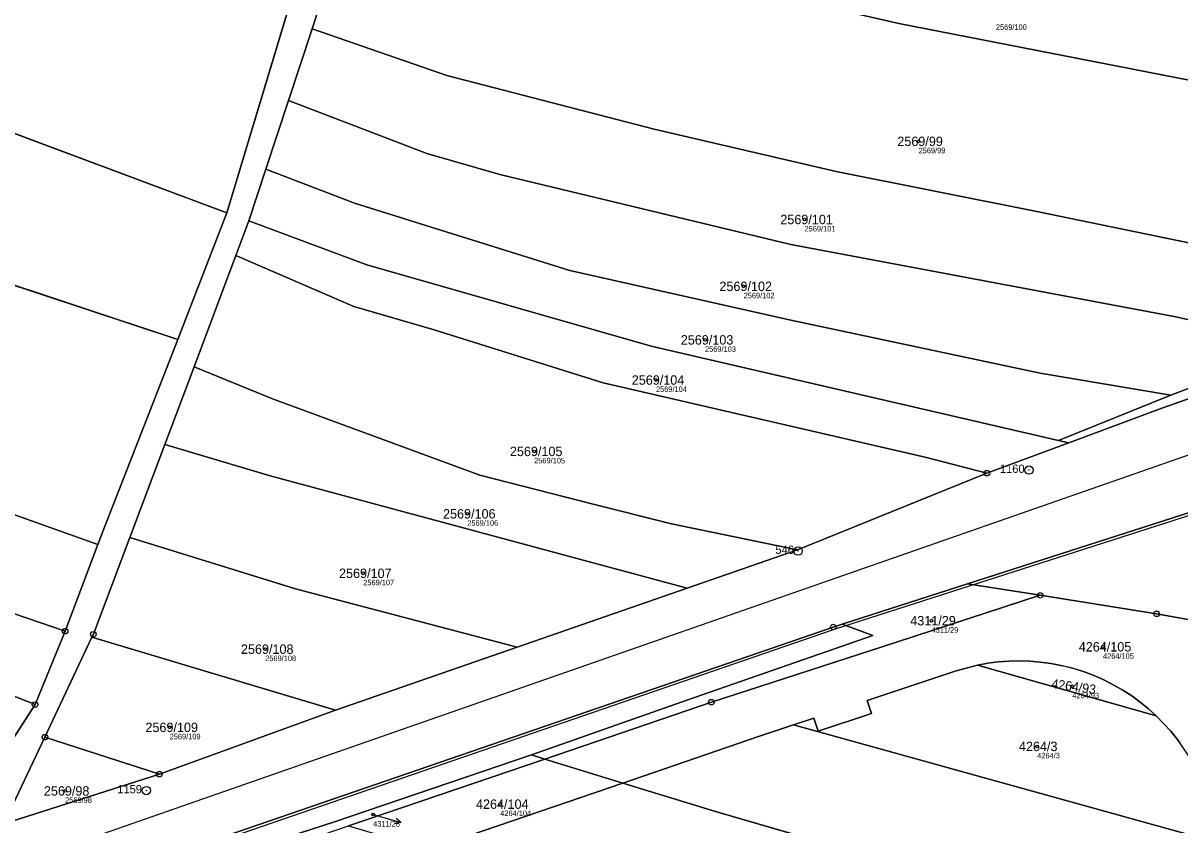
# Model space of a CAD drawing. Extents: x -739214 to -733252, y -1147612 to -1142842.
# Drawn here: x -737116.4 to -736907.7, y -1146119.1 to -1145974.5 of the extents above; entities that cross this region are included whole.
import ezdxf

# ---------------------------------------------------------------- set-up
doc = ezdxf.new("R2010")
doc.units = 0
for name, color, linetype in [('Definiční body', 7, 'Continuous'), ('Hranice parcel', 7, 'Continuous'), ('Parcelní čísla', 7, 'Continuous'), ('Polygon parcely', 7, 'Continuous'), ('Pop  PČ popisy', 7, 'Continuous'), ('Poz předměty', 7, 'Continuous'), ('Vnitřní kresba', 7, 'Continuous'), ('Značky bodu BP', 7, 'Continuous')]:
    doc.layers.add(name, color=color, linetype=linetype)

msp = doc.modelspace()

# ---------------------------------------------------------------- linework, layer by layer
at = {"layer": 'Definiční body'}
for centre in [(-736954.83, -1145995.81), (-736975.41, -1146009.91), (-736986.4, -1146021.97), (-736993.37, -1146031.63), (-737002.22, -1146038.87), (-737024.21, -1146051.75), (-737036.28, -1146063.01), (-737055.05, -1146073.74), (-736952.49, -1146082.29), (-737072.75, -1146087.42), (-736921.55, -1146087), (-736927.09, -1146094.13), (-737089.99, -1146101.53), (-736933.42, -1146104.97), (-737108.85, -1146113), (-737053.26, -1146117.27), (-737030.33, -1146115.38)]:
    msp.add_circle(centre, 0.25, dxfattribs=at)
at = {"layer": 'Hranice parcel'}
for p, q in [((-737061.98, -1145950.04), (-737079.69, -1146008.69)), ((-737068.55, -1145988.47), (-737064.29, -1145975.51)), ((-737151.89, -1145981.74), (-737079.69, -1146008.69)), ((-737072.61, -1146000.82), (-737068.55, -1145988.47)), ((-737075.67, -1146010.13), (-737072.61, -1146000.82)), ((-737078.04, -1146016.42), (-737075.67, -1146010.13)), ((-737142.91, -1146013.54), (-737088.53, -1146031.56)), ((-737085.59, -1146036.47), (-737078.04, -1146016.42)), ((-737090.86, -1146050.48), (-737085.59, -1146036.47)), ((-736902.66, -1146039.07), (-736909.29, -1146041.62)), ((-736909.29, -1146041.62), (-736929.57, -1146049.81)), ((-737159.66, -1146048.32), (-737102.94, -1146068.55)), ((-736942.52, -1146055.68), (-736927.74, -1146050.18)), ((-736929.57, -1146049.81), (-736927.74, -1146050.18)), ((-737097.19, -1146067.31), (-737090.86, -1146050.48)), ((-736976.7, -1146069.53), (-736942.52, -1146055.68)), ((-737102.94, -1146068.55), (-737108.85, -1146084.17)), ((-736996.62, -1146076.44), (-736976.7, -1146069.53)), ((-737027.3, -1146087.08), (-736996.62, -1146076.44)), ((-736945.99, -1146075.63), (-736968.59, -1146082.9)), ((-736945.99, -1146075.63), (-736932.89, -1146077.71)), ((-737108.85, -1146084.17), (-737114.28, -1146097.43)), ((-737112.5, -1146103.31), (-737104.02, -1146085.29)), ((-737104.02, -1146085.29), (-737060.06, -1146098.44)), ((-737060.06, -1146098.44), (-737027.3, -1146087.08)), ((-736944.18, -1146090.32), (-736948.02, -1146091.35)), ((-737091.85, -1146109.98), (-737060.06, -1146098.44)), ((-736973.73, -1146099.86), (-736977.4, -1146101.1)), ((-736977.4, -1146101.1), (-736898.55, -1146122.95)), ((-737119.94, -1146118.92), (-737112.5, -1146103.31)), ((-737091.85, -1146109.98), (-737112.5, -1146103.31)), ((-737022.29, -1146107.24), (-737024.71, -1146106.5)), ((-737057.73, -1146119.32), (-737022.29, -1146107.24)), ((-737008.18, -1146111.58), (-737022.29, -1146107.24)), ((-737119.94, -1146118.92), (-737091.85, -1146109.98)), ((-737008.18, -1146111.58), (-737043.27, -1146123.57)), ((-737008.18, -1146111.58), (-736991.48, -1146116.71)), ((-736991.48, -1146116.71), (-736929.53, -1146134.68))]:
    msp.add_line(p, q, dxfattribs=at)
for points in [[(-737064.29, -1145975.51), (-737063.62, -1145973.48), (-737057.26, -1145951.33), (-737056.2, -1145948)], [(-736869.01, -1145991.98), (-736958.42, -1145974.56), (-736997.96, -1145965.47), (-737033.6, -1145955.93), (-737056.2, -1145948)], [(-737064.29, -1145975.51), (-737039.95, -1145983.94), (-737002.54, -1145993.62), (-736969.69, -1146001.25), (-736933.8, -1146008.42), (-736889.67, -1146017.51)], [(-737068.55, -1145988.47), (-737043.59, -1145998.01), (-737030.39, -1146001.82), (-736977.87, -1146014.44), (-736908.43, -1146027.49), (-736897.43, -1146029.91)], [(-737072.61, -1146000.82), (-737056.64, -1146006.95), (-737017.77, -1146019.13), (-736977.91, -1146028.07), (-736932.88, -1146037.61), (-736909.29, -1146041.62)], [(-736927.74, -1146050.18), (-736910.95, -1146043.93), (-736805.36, -1146006.8), (-736802.25, -1146005.71)], [(-737079.69, -1146008.69), (-737088.04, -1146030.3), (-737088.53, -1146031.56)], [(-737075.67, -1146010.13), (-737054.41, -1146018.11), (-737003.11, -1146032.78), (-736929.57, -1146049.81)], [(-737078.04, -1146016.42), (-737056.75, -1146025.59), (-737042.23, -1146029.84), (-737011.77, -1146039.36), (-736953.39, -1146052.86), (-736942.52, -1146055.68)], [(-737088.53, -1146031.56), (-737101.75, -1146065.41), (-737102.94, -1146068.55)], [(-737114.28, -1146097.43), (-737141.78, -1146086.64), (-737181.24, -1146074.89), (-737218.87, -1146066.01), (-737265.52, -1146056.57), (-737404.32, -1146036.67), (-737409.48, -1146042.81)], [(-737085.59, -1146036.47), (-737071.41, -1146042.24), (-737034.01, -1146056.04), (-737013.32, -1146061.32), (-736999.41, -1146064.84), (-736976.7, -1146069.53)], [(-737090.86, -1146050.48), (-737071.85, -1146056.18), (-736996.62, -1146076.44)], [(-737203.15, -1146054.98), (-737155.15, -1146068.37), (-737108.85, -1146084.17)], [(-736885.68, -1146056.23), (-736903.36, -1146061.92), (-736905.56, -1146062.63), (-736945.99, -1146075.63)], [(-737104.02, -1146085.29), (-737103.75, -1146084.73), (-737097.19, -1146067.31)], [(-737097.19, -1146067.31), (-737067.3, -1146076.57), (-737027.3, -1146087.08)], [(-737022.29, -1146107.24), (-736992.22, -1146096.99), (-736958.84, -1146086.14), (-736932.89, -1146077.71)], [(-736932.89, -1146077.71), (-736911.87, -1146081.05), (-736902.13, -1146082.77)], [(-736968.59, -1146082.9), (-736970.23, -1146083.43), (-737100.95, -1146128.37), (-737105.29, -1146129.81), (-737124.99, -1146137.9)], [(-737024.71, -1146106.5), (-736995.26, -1146096.15), (-736963.07, -1146084.94), (-736968.59, -1146082.9)], [(-736911.95, -1146099.45), (-736913.36, -1146098.18), (-736914.83, -1146096.99), (-736916.36, -1146095.87), (-736917.95, -1146094.84), (-736919.59, -1146093.89), (-736921.28, -1146093.03), (-736923.01, -1146092.26), (-736924.78, -1146091.58), (-736925.47, -1146091.35), (-736927.29, -1146090.8), (-736929.13, -1146090.35), (-736930.99, -1146090), (-736932.87, -1146089.75), (-736934.76, -1146089.59), (-736936.65, -1146089.54), (-736938.55, -1146089.58), (-736940.44, -1146089.73), (-736942.32, -1146089.98), (-736944.18, -1146090.32)], [(-736948.02, -1146091.35), (-736964.08, -1146096.67), (-736963.3, -1146099.04), (-736972.94, -1146102.24), (-736973.73, -1146099.86)], [(-736911.95, -1146099.45), (-736923.65, -1146096.16), (-736944.18, -1146090.32)], [(-737114.28, -1146097.43), (-737125.58, -1146114.84), (-737134.29, -1146121.14), (-737143.17, -1146124.94), (-737148.95, -1146127.05)], [(-736903.07, -1146112.75), (-736903.81, -1146110.98), (-736904.64, -1146109.25), (-736905.56, -1146107.57), (-736905.95, -1146106.9), (-736906.99, -1146105.29), (-736908.12, -1146103.74), (-736909.32, -1146102.24), (-736910.6, -1146100.81), (-736911.95, -1146099.45)], [(-736977.4, -1146101.1), (-736983.7, -1146103.21), (-737008.18, -1146111.58)], [(-737079.35, -1146124.75), (-737060.25, -1146118.58), (-737024.71, -1146106.5)]]:
    msp.add_lwpolyline(points, dxfattribs=at)
at = {"layer": 'Polygon parcely'}
for points in [[(-737146.02, -1145927.15), (-737148.98, -1145954.68), (-737151.89, -1145981.74), (-737079.69, -1146008.69), (-737061.98, -1145950.04)], [(-737043.76, -1145936.25), (-737051.69, -1145933.9), (-737056.2, -1145948), (-737033.6, -1145955.93), (-736997.96, -1145965.47), (-736958.42, -1145974.56), (-736869.01, -1145991.98), (-736859.68, -1145980.8), (-736963.25, -1145959.45), (-736979.92, -1145954.77), (-737004.38, -1145947.91)], [(-737229.32, -1145986.64), (-737206.3, -1145992.61), (-737179.52, -1146001.31), (-737142.91, -1146013.54), (-737088.53, -1146031.56), (-737088.04, -1146030.3), (-737079.69, -1146008.69), (-737151.89, -1145981.74), (-737180.95, -1145972.98), (-737215.85, -1145964.46), (-737237.68, -1145959.69), (-737276.06, -1145952.35), (-737314.02, -1145945.67), (-737332.56, -1145962.51), (-737336.75, -1145966.18), (-737247.4, -1145982.04)], [(-736889.67, -1146017.51), (-736887.72, -1146014.39), (-736869.01, -1145991.98), (-736958.42, -1145974.56), (-736997.96, -1145965.47), (-737033.6, -1145955.93), (-737056.2, -1145948), (-737057.26, -1145951.33), (-737063.62, -1145973.48), (-737064.29, -1145975.51), (-737039.95, -1145983.94), (-737002.54, -1145993.62), (-736969.69, -1146001.25), (-736933.8, -1146008.42)], [(-737043.59, -1145998.01), (-737030.39, -1146001.82), (-736977.87, -1146014.44), (-736908.43, -1146027.49), (-736897.43, -1146029.91), (-736889.67, -1146017.51), (-736933.8, -1146008.42), (-736969.69, -1146001.25), (-737002.54, -1145993.62), (-737039.95, -1145983.94), (-737064.29, -1145975.51), (-737068.55, -1145988.47)], [(-736932.88, -1146037.61), (-736909.29, -1146041.62), (-736902.66, -1146039.07), (-736902.84, -1146038.55), (-736897.43, -1146029.91), (-736908.43, -1146027.49), (-736977.87, -1146014.44), (-737030.39, -1146001.82), (-737043.59, -1145998.01), (-737068.55, -1145988.47), (-737072.61, -1146000.82), (-737056.64, -1146006.95), (-737017.77, -1146019.13), (-736977.91, -1146028.07)], [(-736802.25, -1146005.71), (-736786.2, -1145993.23), (-736787.8, -1145992.7), (-736790.81, -1145992.28), (-736799.07, -1145999.73), (-736803.88, -1146004.29), (-736806.98, -1146005.19), (-736848, -1146019.07), (-736861.43, -1146023.62), (-736885.63, -1146032.51), (-736902.66, -1146039.07), (-736909.29, -1146041.62), (-736929.57, -1146049.81), (-736927.74, -1146050.18), (-736910.95, -1146043.93), (-736805.36, -1146006.8)], [(-736929.57, -1146049.81), (-736909.29, -1146041.62), (-736932.88, -1146037.61), (-736977.91, -1146028.07), (-737017.77, -1146019.13), (-737056.64, -1146006.95), (-737072.61, -1146000.82), (-737075.67, -1146010.13), (-737054.41, -1146018.11), (-737003.11, -1146032.78)], [(-737114.28, -1146097.43), (-737108.85, -1146084.17), (-737155.15, -1146068.37), (-737203.15, -1146054.98), (-737224.13, -1146050.54), (-737226.35, -1146037.75), (-737386.45, -1146009.64), (-737404.38, -1146025.33), (-737420.31, -1146039.13), (-737409.48, -1146042.81), (-737404.32, -1146036.67), (-737265.52, -1146056.57), (-737218.87, -1146066.01), (-737181.24, -1146074.89), (-737141.78, -1146086.64)], [(-737042.23, -1146029.84), (-737011.77, -1146039.36), (-736953.39, -1146052.86), (-736942.52, -1146055.68), (-736927.74, -1146050.18), (-736929.57, -1146049.81), (-737003.11, -1146032.78), (-737054.41, -1146018.11), (-737075.67, -1146010.13), (-737078.04, -1146016.42), (-737056.75, -1146025.59)], [(-737102.94, -1146068.55), (-737101.75, -1146065.41), (-737088.53, -1146031.56), (-737142.91, -1146013.54), (-737146.18, -1146024.1), (-737134.41, -1146029.05), (-737141.24, -1146037.58), (-737158.29, -1146046.45), (-737159.66, -1146048.32)], [(-736942.52, -1146055.68), (-736953.39, -1146052.86), (-737011.77, -1146039.36), (-737042.23, -1146029.84), (-737056.75, -1146025.59), (-737078.04, -1146016.42), (-737085.59, -1146036.47), (-737071.41, -1146042.24), (-737034.01, -1146056.04), (-737013.32, -1146061.32), (-736999.41, -1146064.84), (-736976.7, -1146069.53)], [(-737141.78, -1146086.64), (-737181.24, -1146074.89), (-737218.87, -1146066.01), (-737265.52, -1146056.57), (-737404.32, -1146036.67), (-737409.48, -1146042.81), (-737402.66, -1146045.13), (-737402.58, -1146049.74), (-737402.09, -1146076.05), (-737362.67, -1146080.69), (-737294.11, -1146089.9), (-737255.65, -1146097.13), (-737223.09, -1146104.19), (-737190.63, -1146112.5), (-737162.31, -1146122.04), (-737148.95, -1146127.05), (-737143.17, -1146124.94), (-737134.29, -1146121.14), (-737125.58, -1146114.84), (-737114.28, -1146097.43)], [(-737071.85, -1146056.18), (-736996.62, -1146076.44), (-736976.7, -1146069.53), (-736999.41, -1146064.84), (-737013.32, -1146061.32), (-737034.01, -1146056.04), (-737071.41, -1146042.24), (-737085.59, -1146036.47), (-737090.86, -1146050.48)], [(-737203.15, -1146054.98), (-737155.15, -1146068.37), (-737108.85, -1146084.17), (-737102.94, -1146068.55), (-737159.66, -1146048.32), (-737188.27, -1146037.94)], [(-736996.62, -1146076.44), (-737071.85, -1146056.18), (-737090.86, -1146050.48), (-737097.19, -1146067.31), (-737067.3, -1146076.57), (-737027.3, -1146087.08)], [(-736911.87, -1146081.05), (-736902.13, -1146082.77), (-736864.48, -1146089.43), (-736863.45, -1146070.13), (-736862.97, -1146061.22), (-736885.68, -1146056.23), (-736903.36, -1146061.92), (-736905.56, -1146062.63), (-736945.99, -1146075.63), (-736932.89, -1146077.71)], [(-737104.02, -1146085.29), (-737060.06, -1146098.44), (-737027.3, -1146087.08), (-737067.3, -1146076.57), (-737097.19, -1146067.31), (-737103.75, -1146084.73)], [(-736958.84, -1146086.14), (-736932.89, -1146077.71), (-736945.99, -1146075.63), (-736968.59, -1146082.9), (-736963.07, -1146084.94), (-736995.26, -1146096.15), (-737024.71, -1146106.5), (-737022.29, -1146107.24), (-736992.22, -1146096.99)], [(-737079.35, -1146124.75), (-737060.25, -1146118.58), (-737024.71, -1146106.5), (-736995.26, -1146096.15), (-736963.07, -1146084.94), (-736968.59, -1146082.9), (-736970.23, -1146083.43), (-737100.95, -1146128.37), (-737105.29, -1146129.81), (-737124.99, -1146137.9), (-737126.51, -1146140.92), (-737129.54, -1146146.83), (-737114.93, -1146142.42), (-737103.94, -1146135.07), (-737097.76, -1146130.94)], [(-737060.06, -1146098.44), (-737104.02, -1146085.29), (-737112.5, -1146103.31), (-737091.85, -1146109.98)], [(-736911.95, -1146099.45), (-736913.36, -1146098.18), (-736914.83, -1146096.99), (-736916.36, -1146095.87), (-736917.95, -1146094.84), (-736919.59, -1146093.89), (-736921.28, -1146093.03), (-736923.01, -1146092.26), (-736924.78, -1146091.58), (-736925.47, -1146091.35), (-736927.29, -1146090.8), (-736929.13, -1146090.35), (-736930.99, -1146090), (-736932.87, -1146089.75), (-736934.76, -1146089.59), (-736936.65, -1146089.54), (-736938.55, -1146089.58), (-736940.44, -1146089.73), (-736942.32, -1146089.98), (-736944.18, -1146090.32), (-736923.65, -1146096.16)], [(-736963.3, -1146099.04), (-736972.94, -1146102.24), (-736973.73, -1146099.86), (-736977.4, -1146101.1), (-736898.55, -1146122.95), (-736903.07, -1146112.75), (-736903.81, -1146110.98), (-736904.64, -1146109.25), (-736905.56, -1146107.57), (-736905.95, -1146106.9), (-736906.99, -1146105.29), (-736908.12, -1146103.74), (-736909.32, -1146102.24), (-736910.6, -1146100.81), (-736911.95, -1146099.45), (-736923.65, -1146096.16), (-736944.18, -1146090.32), (-736948.02, -1146091.35), (-736964.08, -1146096.67)], [(-736983.7, -1146103.21), (-737008.18, -1146111.58), (-736991.48, -1146116.71), (-736929.53, -1146134.68), (-736887.15, -1146146.15), (-736888.82, -1146143.39), (-736889.7, -1146141.83), (-736891.24, -1146138.99), (-736892.68, -1146136.1), (-736894.03, -1146133.17), (-736898.55, -1146122.95), (-736977.4, -1146101.1)], [(-737091.85, -1146109.98), (-737112.5, -1146103.31), (-737119.94, -1146118.92)], [(-737057.73, -1146119.32), (-737022.29, -1146107.24), (-737024.71, -1146106.5), (-737060.25, -1146118.58), (-737079.35, -1146124.75), (-737076.33, -1146125.66)], [(-737043.27, -1146123.57), (-737008.18, -1146111.58), (-737022.29, -1146107.24), (-737057.73, -1146119.32)], [(-736949, -1146149.47), (-736868.58, -1146171.48), (-736862.84, -1146173.19), (-736865.37, -1146171.14), (-736867.83, -1146169.02), (-736870.22, -1146166.82), (-736872.55, -1146164.55), (-736874.8, -1146162.21), (-736875.34, -1146161.64), (-736877.5, -1146159.21), (-736879.59, -1146156.72), (-736881.6, -1146154.17), (-736883.53, -1146151.55), (-736885.38, -1146148.88), (-736887.15, -1146146.15), (-736929.53, -1146134.68), (-736991.48, -1146116.71), (-737008.18, -1146111.58), (-737043.27, -1146123.57), (-737022.12, -1146129.78), (-736982.56, -1146139.99)]]:
    msp.add_lwpolyline(points, close=True, dxfattribs=at)
for points in [[(-737061.98, -1145950.04), (-737079.69, -1146008.69), (-737088.04, -1146030.3), (-737088.53, -1146031.56), (-737101.75, -1146065.41), (-737102.94, -1146068.55), (-737108.85, -1146084.17), (-737114.28, -1146097.43), (-737125.58, -1146114.84)], [(-737124.99, -1146137.9), (-737105.29, -1146129.81), (-737100.95, -1146128.37), (-736970.23, -1146083.43), (-736968.59, -1146082.9), (-736945.99, -1146075.63), (-736905.56, -1146062.63), (-736903.36, -1146061.92), (-736885.68, -1146056.23), (-736865.38, -1146049.7), (-736840.67, -1146041), (-736817.62, -1146032.76), (-736814.98, -1146031.96), (-736778.13, -1146019.56), (-736763.95, -1146014.79), (-736730.03, -1146025.05), (-736717.9, -1145969.83)], [(-736721.19, -1145970.94), (-736745.22, -1145979.07), (-736774.38, -1145988.77), (-736779.36, -1145990.65), (-736786.2, -1145993.23), (-736802.25, -1146005.71), (-736805.36, -1146006.8), (-736910.95, -1146043.93), (-736927.74, -1146050.18), (-736942.52, -1146055.68), (-736976.7, -1146069.53), (-736996.62, -1146076.44), (-737027.3, -1146087.08), (-737060.06, -1146098.44), (-737091.85, -1146109.98), (-737119.94, -1146118.92)], [(-737119.94, -1146118.92), (-737112.5, -1146103.31), (-737104.02, -1146085.29), (-737103.75, -1146084.73), (-737097.19, -1146067.31), (-737090.86, -1146050.48), (-737085.59, -1146036.47), (-737078.04, -1146016.42), (-737075.67, -1146010.13), (-737072.61, -1146000.82), (-737068.55, -1145988.47), (-737064.29, -1145975.51), (-737063.62, -1145973.48)], [(-736902.13, -1146082.77), (-736911.87, -1146081.05), (-736932.89, -1146077.71), (-736958.84, -1146086.14), (-736992.22, -1146096.99), (-737022.29, -1146107.24), (-737008.18, -1146111.58), (-736983.7, -1146103.21), (-736977.4, -1146101.1), (-736973.73, -1146099.86), (-736972.94, -1146102.24), (-736963.3, -1146099.04), (-736964.08, -1146096.67), (-736948.02, -1146091.35), (-736944.18, -1146090.32), (-736942.32, -1146089.98), (-736940.44, -1146089.73), (-736938.55, -1146089.58), (-736936.65, -1146089.54), (-736934.76, -1146089.59), (-736932.87, -1146089.75), (-736930.99, -1146090), (-736929.13, -1146090.35), (-736928.42, -1146090.51), (-736926.59, -1146091), (-736924.78, -1146091.58), (-736923.01, -1146092.26), (-736921.28, -1146093.03), (-736919.59, -1146093.89), (-736917.95, -1146094.84), (-736916.36, -1146095.87), (-736914.83, -1146096.99), (-736913.36, -1146098.18), (-736911.95, -1146099.45), (-736910.6, -1146100.81), (-736909.32, -1146102.24), (-736908.12, -1146103.74), (-736907.66, -1146104.35)]]:
    msp.add_lwpolyline(points, dxfattribs=at)
at = {"layer": 'Pop  PČ popisy'}
for p, q in [((-737053.26, -1146117.27), (-737051.16, -1146117.88)), ((-737051.16, -1146117.88), (-737048.28, -1146118.71)), ((-737048.28, -1146118.71), (-737049.38, -1146118.91)), ((-737048.28, -1146118.71), (-737049.1, -1146117.95))]:
    msp.add_line(p, q, dxfattribs=at)
at = {"layer": 'Poz předměty'}
msp.add_line((-738196.39, -1146502.42), (-736812.26, -1146019.61), dxfattribs=at)
at = {"layer": 'Vnitřní kresba'}
for p, q in [((-736905.41, -1146063.11), (-736970.07, -1146083.9)), ((-736970.07, -1146083.9), (-737105.88, -1146130.59))]:
    msp.add_line(p, q, dxfattribs=at)
at = {"layer": 'Značky bodu BP'}
for centre, radius in [((-736934.91, -1146055.12), 0.75), ((-736942.52, -1146055.68), 0.5), ((-736942.52, -1146055.68), 0.0303), ((-736934.91, -1146055.12), 0.03), ((-736976.57, -1146069.74), 0.75), ((-736976.57, -1146069.74), 0.03), ((-736932.89, -1146077.71), 0.5), ((-736932.89, -1146077.71), 0.0303), ((-736911.87, -1146081.05), 0.5), ((-736911.87, -1146081.05), 0.0303), ((-737108.85, -1146084.17), 0.5), ((-736970.23, -1146083.43), 0.5), ((-736970.23, -1146083.43), 0.0303), ((-737108.85, -1146084.17), 0.0303), ((-737103.75, -1146084.73), 0.5), ((-737103.75, -1146084.73), 0.0303), ((-737114.28, -1146097.43), 0.5), ((-737114.28, -1146097.43), 0.0303), ((-736992.22, -1146096.99), 0.5), ((-736992.22, -1146096.99), 0.0303), ((-737112.5, -1146103.31), 0.5), ((-737112.5, -1146103.31), 0.0303), ((-737091.85, -1146109.98), 0.5), ((-737091.85, -1146109.98), 0.0303), ((-737094.2, -1146112.94), 0.75), ((-737094.2, -1146112.94), 0.03)]:
    msp.add_circle(centre, radius, dxfattribs=at)

# ---------------------------------------------------------------- texts
at = {"layer": 'Definiční body'}
for s, p in [('2569/100', (-736940.88, -1145975.71)), ('2569/99', (-736954.83, -1145997.97)), ('2569/101', (-736975.41, -1146012.07)), ('2569/102', (-736986.4, -1146024.13)), ('2569/103', (-736993.37, -1146033.79)), ('2569/104', (-737002.22, -1146041.03)), ('2569/105', (-737024.21, -1146053.91)), ('2569/106', (-737036.28, -1146065.17)), ('2569/107', (-737055.05, -1146075.9)), ('4311/29', (-736952.49, -1146084.45)), ('2569/108', (-737072.75, -1146089.58)), ('4264/105', (-736921.55, -1146089.16)), ('4264/93', (-736927.09, -1146096.29)), ('2569/109', (-737089.99, -1146103.69)), ('4264/3', (-736933.42, -1146107.13)), ('2569/98', (-737108.85, -1146115.16)), ('4264/104', (-737030.33, -1146117.54)), ('4311/28', (-737053.26, -1146119.43))]:
    msp.add_text(s, height=1, dxfattribs=at).set_placement(p)
at = {"layer": 'Parcelní čísla'}
for s, p in [('2569/99', (-736958.67, -1145996.66)), ('2569/101', (-736979.78, -1146010.76)), ('2569/102', (-736990.77, -1146022.82)), ('2569/103', (-736997.74, -1146032.48)), ('2569/104', (-737006.59, -1146039.72)), ('2569/105', (-737028.58, -1146052.6)), ('2569/106', (-737040.65, -1146063.86)), ('2569/107', (-737059.42, -1146074.59)), ('4311/29', (-736956.33, -1146083.14)), ('2569/108', (-737077.12, -1146088.27)), ('4264/105', (-736925.92, -1146087.85)), ('2569/109', (-737094.36, -1146102.38)), ('4264/3', (-736936.72, -1146105.82)), ('2569/98', (-737112.69, -1146113.85)), ('4264/104', (-737034.7, -1146116.23))]:
    msp.add_text(s, height=1.7, dxfattribs=at).set_placement(p)
msp.add_text('4264/93', height=1.667, rotation=352, dxfattribs=at).set_placement((-736930.93, -1146094.43))
at = {"layer": 'Značky bodu BP'}
for s, p in [('1160', (-736940.16, -1146055.62)), ('546', (-736980.67, -1146070.24)), ('1159', (-737099.45, -1146113.44))]:
    msp.add_text(s, height=1.5, dxfattribs=at).set_placement(p)

doc.saveas('drawing.dxf')
